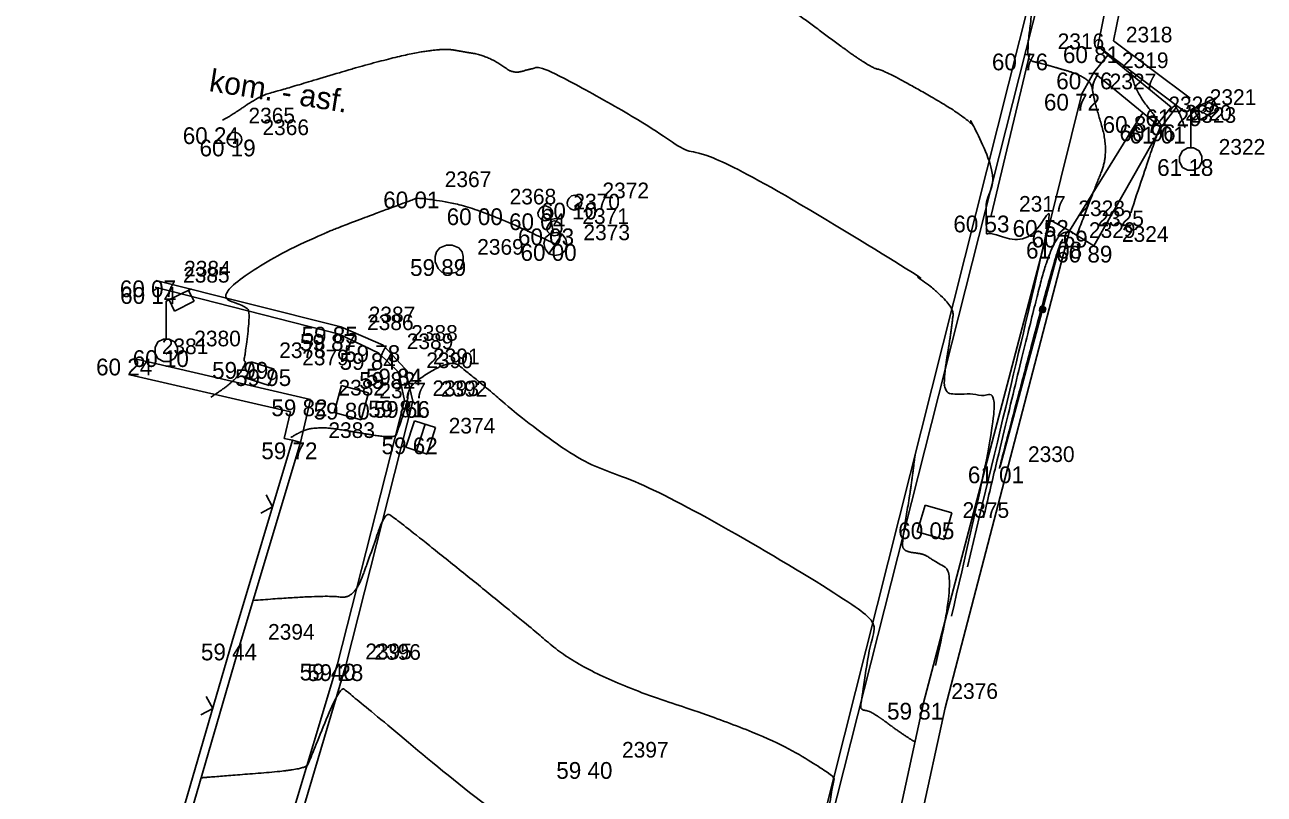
# Model space of a CAD drawing. Extents: x -704017 to -701500, y -1008977 to -1008450.
# Drawn here: x -701694.66 to -701672.5, y -1008785.91 to -1008772.14 of the extents above; entities that cross this region are included whole.
import ezdxf

# ---------------------------------------------------------------- set-up
doc = ezdxf.new("R2010")
doc.units = 0
for name, color, linetype in [('Z_body', 7, 'Continuous'), ('Z_body_cisla', 7, 'Continuous'), ('Z_body_vysky', 7, 'Continuous'), ('Z_komunikace', 7, 'Continuous'), ('Z_obruby', 7, 'Continuous'), ('Z_oploceni', 7, 'Continuous'), ('Z_popis', 7, 'Continuous'), ('Z_rozhrani_ploch', 7, 'Continuous'), ('Z_site_znaky_kanalizace', 7, 'Continuous'), ('Z_site_znaky_nerozlisene', 7, 'Continuous'), ('Z_site_znaky_pilire', 7, 'Continuous'), ('Z_site_znaky_VO', 7, 'Continuous'), ('Z_site_znaky_vodovod', 7, 'Continuous'), ('Z_vrstevnice_hlavni', 7, 'Continuous'), ('Z_vrstevnice_vedlejsi', 7, 'Continuous'), ('Z_zabradli', 7, 'Continuous')]:
    doc.layers.add(name, color=color, linetype=linetype)

# ---------------------------------------------------------------- blocks, each defined once
blk = doc.blocks.new('POINT_DISPLAY')
blk.add_line((0, 0), (0, 0))
blk = doc.blocks.new('Z212')
for p, q in [((-0.17, 0.17), (0, 0)), ((0, 0), (0.17, 0.17))]:
    blk.add_line(p, q)
blk = doc.blocks.new('Z530')
for p, q in [((-0.05, 0.03), (-0.03, 0.05)), ((-0.05, -0.03), (-0.05, 0.03)), ((-0.03, 0.05), (0.03, 0.05)), ((-0.03, -0.03), (-0.03, 0.03)), ((-0.03, 0.03), (0.03, 0.03)), ((-0.03, -0.03), (0.03, 0.03)), ((0.03, 0.05), (0.05, 0.03)), ((0.03, 0.03), (0.03, -0.03)), ((0.05, 0.03), (0.05, -0.03)), ((-0.03, -0.05), (-0.05, -0.03)), ((0.03, -0.03), (-0.03, -0.03)), ((0.03, -0.05), (-0.03, -0.05)), ((0.05, -0.03), (0.03, -0.05))]:
    blk.add_line(p, q)
blk = doc.blocks.new('Z13')
for p, q in [((0, 0.88), (0.45, 1.1)), ((0.15, 0.7), (0.05, 0.9)), ((0.4, 1.07), (0.5, 0.88)), ((0, 0.2), (0, 0.88)), ((0.5, 0.88), (0.15, 0.7)), ((-0.2, 0.05), (-0.15, 0.15)), ((-0.2, -0.05), (-0.2, 0.05)), ((-0.15, 0.15), (-0.05, 0.2)), ((-0.05, 0.2), (0.05, 0.2)), ((0.05, 0.2), (0.15, 0.15)), ((0.15, 0.15), (0.2, 0.05)), ((0.2, 0.05), (0.2, -0.05)), ((-0.15, -0.15), (-0.2, -0.05)), ((-0.05, -0.2), (-0.15, -0.15)), ((0.05, -0.2), (-0.05, -0.2)), ((0.15, -0.15), (0.05, -0.2)), ((0.2, -0.05), (0.15, -0.15))]:
    blk.add_line(p, q)
blk = doc.blocks.new('Z620')
for p, q in [((-0.17, 0.2), (-0.05, 0.25)), ((-0.05, 0.25), (0.05, 0.25)), ((0.05, 0.25), (0.17, 0.2)), ((-0.25, 0.05), (-0.23, 0.13)), ((-0.25, -0.05), (-0.25, 0.05)), ((-0.23, 0.13), (-0.17, 0.2)), ((0.17, 0.2), (0.23, 0.13)), ((0.23, 0.13), (0.25, 0.05)), ((0.25, 0.05), (0.25, -0.05)), ((-0.2, -0.17), (-0.25, -0.05)), ((-0.13, -0.23), (-0.2, -0.17)), ((0.2, -0.17), (0.13, -0.23)), ((0.25, -0.05), (0.2, -0.17)), ((-0.05, -0.25), (-0.13, -0.23)), ((0.05, -0.25), (-0.05, -0.25)), ((0.13, -0.23), (0.05, -0.25))]:
    blk.add_line(p, q)
blk = doc.blocks.new('Z38')
for p, q in [((0.25, 0.2), (-0.25, 0.2)), ((-0.25, 0.2), (-0.25, -0.2)), ((-0.25, 0), (0.25, 0)), ((0.25, -0.2), (0.25, 0.2)), ((-0.25, -0.2), (0.25, -0.2))]:
    blk.add_line(p, q)
blk = doc.blocks.new('Z608')
for p, q in [((0.25, 0.25), (-0.25, 0.25)), ((-0.25, 0.25), (-0.25, -0.25)), ((0.25, -0.25), (0.25, 0.25)), ((-0.25, -0.25), (0.25, -0.25))]:
    blk.add_line(p, q)
blk = doc.blocks.new('Z614')
for p, q in [((-0.13, 0.03), (-0.1, 0.08)), ((-0.13, -0.03), (-0.13, 0.03)), ((-0.1, 0.08), (-0.08, 0.1)), ((-0.08, 0.1), (-0.03, 0.13)), ((-0.03, 0.13), (0.03, 0.13)), ((0.03, 0.13), (0.08, 0.1)), ((0.08, 0.1), (0.1, 0.08)), ((0.1, 0.08), (0.13, 0.03)), ((0.13, 0.03), (0.13, -0.03)), ((-0.1, -0.08), (-0.13, -0.03)), ((-0.08, -0.1), (-0.1, -0.08)), ((-0.03, -0.13), (-0.08, -0.1)), ((0.03, -0.13), (-0.03, -0.13)), ((0.08, -0.1), (0.03, -0.13)), ((0.1, -0.08), (0.08, -0.1)), ((0.13, -0.03), (0.1, -0.08))]:
    blk.add_line(p, q)
blk = doc.blocks.new('Z18')
for p, q in [((-0.13, 0.45), (0.13, 0.45)), ((0, 0.2), (0, 0.45)), ((-0.2, 0.05), (-0.15, 0.15)), ((-0.2, -0.05), (-0.2, 0.05)), ((-0.15, 0.15), (-0.05, 0.2)), ((0.15, 0.15), (-0.15, -0.15)), ((-0.05, 0.2), (0.05, 0.2)), ((0.05, 0.2), (0.15, 0.15)), ((0.15, 0.15), (0.2, 0.05)), ((0.2, 0.05), (0.2, -0.05)), ((-0.15, -0.15), (-0.2, -0.05)), ((-0.05, -0.2), (-0.15, -0.15)), ((0.05, -0.2), (-0.05, -0.2)), ((0.15, -0.15), (0.05, -0.2)), ((0.2, -0.05), (0.15, -0.15))]:
    blk.add_line(p, q)

msp = doc.modelspace()

# ---------------------------------------------------------------- linework, layer by layer
at = {"layer": 'Z_komunikace'}
for p, q in [((-701676.66, -1008771.58), (-701680.56, -1008787.06)), ((-701692.31, -1008776.71), (-701689.01, -1008777.54)), ((-701689.01, -1008777.54), (-701688.25, -1008777.87)), ((-701688.25, -1008777.87), (-701687.86, -1008778.29)), ((-701687.86, -1008778.29), (-701687.72, -1008778.87)), ((-701687.72, -1008778.87), (-701688.91, -1008783.58)), ((-701688.91, -1008783.58), (-701692.78, -1008796.53))]:
    msp.add_line(p, q, dxfattribs=at)
at = {"layer": 'Z_obruby'}
for p, q in [((-701676.51, -1008771.62), (-701680.43, -1008787.12)), ((-701692.33, -1008776.83), (-701689.04, -1008777.67)), ((-701689.04, -1008777.67), (-701688.33, -1008778.01)), ((-701688.33, -1008778.01), (-701687.98, -1008778.35)), ((-701687.98, -1008778.35), (-701687.87, -1008778.86)), ((-701687.87, -1008778.86), (-701689.07, -1008783.57)), ((-701689.07, -1008783.57), (-701692.92, -1008796.46))]:
    msp.add_line(p, q, dxfattribs=at)
at = {"layer": 'Z_oploceni'}
for p, q in [((-701673.14, -1008761.01), (-701675.47, -1008772.52)), ((-701672.89, -1008761.06), (-701675.19, -1008772.42)), ((-701675.47, -1008772.52), (-701673.97, -1008773.65)), ((-701675.19, -1008772.42), (-701673.82, -1008773.45)), ((-701676.32, -1008775.63), (-701678.59, -1008784.27)), ((-701675.98, -1008775.82), (-701678.2, -1008784.36)), ((-701692.71, -1008778.11), (-701689.55, -1008778.84)), ((-701692.78, -1008778.4), (-701689.91, -1008779.06)), ((-701689.55, -1008778.84), (-701689.73, -1008779.61)), ((-701689.91, -1008779.06), (-701690.02, -1008779.54)), ((-701689.87, -1008779.57), (-701690.95, -1008783.17)), ((-701689.73, -1008779.61), (-701690.81, -1008783.21)), ((-701689.87, -1008779.57), (-701690.02, -1008779.54)), ((-701689.73, -1008779.61), (-701689.87, -1008779.57)), ((-701690.95, -1008783.17), (-701694.66, -1008795.94)), ((-701690.81, -1008783.21), (-701694.52, -1008795.98)), ((-701678.59, -1008784.27), (-701679.3, -1008787.53)), ((-701678.2, -1008784.36), (-701678.91, -1008787.62))]:
    msp.add_line(p, q, dxfattribs=at)
at = {"layer": 'Z_rozhrani_ploch'}
for p, q in [((-701675.29, -1008772.68), (-701675.47, -1008772.52)), ((-701675.76, -1008773.37), (-701675.54, -1008772.99)), ((-701675.76, -1008773.37), (-701676.32, -1008775.63)), ((-701674.33, -1008773.96), (-701674.05, -1008773.59)), ((-701675.98, -1008775.82), (-701674.71, -1008773.77)), ((-701674.71, -1008773.77), (-701674.66, -1008773.71)), ((-701674.33, -1008773.96), (-701675.54, -1008776.09)), ((-701675.98, -1008775.82), (-701676.32, -1008775.63)), ((-701675.54, -1008776.09), (-701675.98, -1008775.82))]:
    msp.add_line(p, q, dxfattribs=at)
at = {"layer": 'Z_site_znaky_pilire'}
for p, q in [((-701675.29, -1008772.68), (-701675.54, -1008772.99)), ((-701675.29, -1008772.68), (-701674.16, -1008773.61)), ((-701675.54, -1008772.99), (-701674.41, -1008773.92)), ((-701674.41, -1008773.92), (-701674.16, -1008773.61)), ((-701690.7, -1008778.46), (-701690.61, -1008778.17)), ((-701690.61, -1008778.17), (-701690.2, -1008778.3)), ((-701690.29, -1008778.59), (-701690.2, -1008778.3)), ((-701690.7, -1008778.46), (-701690.29, -1008778.59))]:
    msp.add_line(p, q, dxfattribs=at)
at = {"layer": 'Z_vrstevnice_hlavni'}
for points in [[(-701674.876, -1008772.967), (-701674.829, -1008773.289), (-701674.357, -1008773.887), (-701674.346, -1008773.952), (-701674.431, -1008774.138), (-701674.884, -1008775.502)], [(-701691.335, -1008778.802), (-701690.904, -1008778.527), (-701690.694, -1008778.168), (-701690.748, -1008778.151), (-701690.725, -1008778.081), (-701690.624, -1008777.266), (-701690.727, -1008777.173), (-701691.26, -1008776.974), (-701689.848, -1008776.062), (-701687.735, -1008775.271), (-701687.602, -1008775.221), (-701686.49, -1008775.42), (-701685.17, -1008776.06)], [(-701676.099, -1008775.979), (-701676.157, -1008775.964), (-701677.202, -1008779.95), (-701677.231, -1008780.075)], [(-701678.373, -1008783.6), (-701677.983, -1008781.958), (-701678.432, -1008781.713), (-701678.579, -1008781.603), (-701678.965, -1008781.562), (-701678.964, -1008781.322), (-701678.8, -1008780.352), (-701678.74, -1008779.836)]]:
    msp.add_open_spline(points, degree=2, dxfattribs=at)
at = {"layer": 'Z_vrstevnice_vedlejsi'}
for points in [[(-701687.131, -1008768.154), (-701686.853, -1008768.029), (-701686.02, -1008767.982), (-701685.226, -1008767.904), (-701684.82, -1008766.78), (-701680.421, -1008768.986), (-701680.049, -1008769.198), (-701676.59, -1008771.234), (-701676.593, -1008771.271), (-701676.615, -1008771.592), (-701676.706, -1008772.365), (-701676.719, -1008772.448), (-701676.72, -1008772.569), (-701676.72, -1008772.776), (-701676.458, -1008772.83), (-701675.595, -1008773.085), (-701675.55, -1008773.45), (-701675.262, -1008774.408), (-701675.557, -1008775.137), (-701675.848, -1008775.901)], [(-701690.355, -1008771.018), (-701689.402, -1008771.138), (-701689.342, -1008771.067), (-701689.468, -1008770.743), (-701689.329, -1008770.767), (-701688.364, -1008770.904), (-701688.327, -1008770.905), (-701688.27, -1008770.89), (-701687.382, -1008771.172), (-701687.202, -1008771.205), (-701686.395, -1008771.145), (-701686.06, -1008770.855), (-701686.023, -1008770.829), (-701685.864, -1008770.814), (-701685.849, -1008770.77), (-701685.432, -1008769.537), (-701683.387, -1008770.58), (-701682.351, -1008771.029), (-701681.162, -1008771.694), (-701679.559, -1008772.907), (-701679.26, -1008772.949), (-701677.296, -1008774.103), (-701677.404, -1008775.027), (-701677.468, -1008775.406), (-701677.47, -1008775.89), (-701677.443, -1008775.893), (-701676.408, -1008775.86), (-701676.384, -1008775.873), (-701677.802, -1008781.838)], [(-701691.124, -1008773.839), (-701691.048, -1008773.814), (-701690.457, -1008773.407), (-701690.093, -1008773.31), (-701688.19, -1008772.74), (-701687.201, -1008772.55), (-701686.788, -1008772.623), (-701686.498, -1008772.67), (-701686.183, -1008772.816), (-701685.919, -1008773.018), (-701685.574, -1008772.908), (-701685.341, -1008772.903), (-701683.454, -1008773.96), (-701682.853, -1008774.415), (-701682.215, -1008774.504), (-701678.018, -1008776.969), (-701678.102, -1008777.69), (-701678.216, -1008778.364), (-701678.217, -1008778.726), (-701677.969, -1008778.753), (-701677.509, -1008778.738), (-701677.183, -1008778.916), (-701678.088, -1008782.719)], [(-701674.095, -1008773.556), (-701674.088, -1008773.6), (-701674.023, -1008773.683), (-701674.021, -1008773.694), (-701673.912, -1008773.974)], [(-701676.003, -1008775.851), (-701676.242, -1008775.79), (-701676.742, -1008777.7), (-701677.517, -1008780.957)], [(-701689.902, -1008779.523), (-701689.676, -1008779.379), (-701689.389, -1008779.344), (-701689.11, -1008779.36), (-701688.046, -1008779.549), (-701687.988, -1008779.394), (-701687.81, -1008778.864), (-701687.79, -1008778.58), (-701687.045, -1008778.126), (-701686.756, -1008778.336), (-701684.882, -1008779.923), (-701683.341, -1008780.425), (-701679.462, -1008782.703), (-701679.499, -1008783.014), (-701679.712, -1008784.28), (-701679.712, -1008784.398), (-701679.523, -1008784.418), (-701678.958, -1008784.84), (-701678.742, -1008784.969)], [(-701690.579, -1008782.439), (-701689.276, -1008782.333), (-701688.777, -1008782.421), (-701688.478, -1008781.621), (-701688.221, -1008780.853), (-701688.049, -1008780.953), (-701685.889, -1008782.689), (-701684.595, -1008783.785), (-701681.511, -1008784.79), (-701680.184, -1008785.569), (-701680.197, -1008785.676), (-701680.439, -1008787.116), (-701680.465, -1008787.23), (-701680.468, -1008787.245), (-701680.447, -1008787.255), (-701679.398, -1008787.906)], [(-701691.508, -1008785.612), (-701691.188, -1008785.585), (-701689.636, -1008785.466), (-701689.562, -1008785.29), (-701689.025, -1008783.965), (-701688.878, -1008784.084), (-701685.048, -1008787.248), (-701681.546, -1008788.417), (-701681.022, -1008788.594), (-701681.329, -1008789.977), (-701681.413, -1008790.371), (-701680.883, -1008790.623), (-701680.214, -1008791.038)]]:
    msp.add_open_spline(points, degree=2, dxfattribs=at)
at = {"layer": 'Z_zabradli'}
for p, q in [((-701676.69, -1008772.65), (-701677.38, -1008775.55)), ((-701676.13, -1008776.02), (-701677.22, -1008780.04))]:
    msp.add_line(p, q, dxfattribs=at)

# ---------------------------------------------------------------- block references
at = {"layer": 'Z_body'}
for p in [(-701675.47, -1008772.52), (-701676.69, -1008772.65), (-701675.54, -1008772.99), (-701675.76, -1008773.37), (-701673.97, -1008773.65), (-701674.71, -1008773.77), (-701691.16, -1008773.97), (-701674.41, -1008773.92), (-701674.33, -1008773.96), (-701690.91, -1008774.19), (-701673.81, -1008774.54), (-701687.65, -1008775.12), (-701686.49, -1008775.42), (-701684.83, -1008775.32), (-701685.35, -1008775.51), (-701677.38, -1008775.55), (-701676.32, -1008775.63), (-701685.19, -1008775.78), (-701675.98, -1008775.82), (-701685.17, -1008776.06), (-701676.13, -1008776.02), (-701675.54, -1008776.09), (-701687.07, -1008776.33), (-701692.31, -1008776.71), (-701692.33, -1008776.83), (-701689.04, -1008777.67), (-701689.01, -1008777.54), (-701688.25, -1008777.87), (-701692.71, -1008778.11), (-701692.13, -1008777.96), (-701688.33, -1008778.01), (-701690.61, -1008778.17), (-701690.2, -1008778.3), (-701687.86, -1008778.29), (-701687.98, -1008778.35), (-701689.55, -1008778.84), (-701688.82, -1008778.9), (-701687.87, -1008778.86), (-701687.72, -1008778.87), (-701689.73, -1008779.61), (-701687.58, -1008779.52), (-701677.22, -1008780.04), (-701678.39, -1008781.04), (-701690.81, -1008783.21), (-701689.07, -1008783.57), (-701688.91, -1008783.58), (-701678.59, -1008784.27), (-701684.48, -1008785.33)]:
    msp.add_blockref('POINT_DISPLAY', p, dxfattribs=at)
at = {"layer": 'Z_oploceni'}
for p, rotation in [((-701690.23, -1008780.76), 73.3), ((-701691.3, -1008784.37), 73.8)]:
    msp.add_blockref('Z212', p, dxfattribs=dict(at, rotation=rotation))
at = {"layer": 'Z_site_znaky_kanalizace'}
msp.add_blockref('Z620', (-701687.07, -1008776.33), dxfattribs=at)
at = {"layer": 'Z_site_znaky_kanalizace', "rotation": 72}
msp.add_blockref('Z38', (-701687.58, -1008779.52), dxfattribs=at)
at = {"layer": 'Z_site_znaky_nerozlisene'}
for p, rotation in [((-701688.82, -1008778.9), -15.300000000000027), ((-701678.39, -1008781.04), -16.200000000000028)]:
    msp.add_blockref('Z608', p, dxfattribs=dict(at, rotation=rotation))
at = {"layer": 'Z_site_znaky_VO'}
for p in [(-701673.81, -1008774.54), (-701692.13, -1008777.96)]:
    msp.add_blockref('Z13', p, dxfattribs=at)
at = {"layer": 'Z_site_znaky_vodovod', "rotation": 10.799999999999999}
for name, p in [('Z614', (-701690.91, -1008774.19)), ('Z614', (-701684.83, -1008775.32)), ('Z614', (-701685.35, -1008775.51)), ('Z18', (-701685.17, -1008776.06)), ('Z614', (-701685.19, -1008775.78))]:
    msp.add_blockref(name, p, dxfattribs=at)
at = {"layer": 'Z_zabradli', "rotation": -105.19999999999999}
msp.add_blockref('Z530', (-701676.46, -1008777.23), dxfattribs=at)

# ---------------------------------------------------------------- texts
at = {"layer": 'Z_body_cisla'}
for s, p in [('2316', (-701676.19, -1008772.57)), ('2318', (-701674.97, -1008772.45)), ('2319', (-701675.04, -1008772.91)), ('2327', (-701675.26, -1008773.29)), ('2326', (-701674.21, -1008773.7)), ('2321', (-701673.47, -1008773.57)), ('2365', (-701690.66, -1008773.9)), ('2320', (-701673.91, -1008773.85)), ('2323', (-701673.83, -1008773.89)), ('2366', (-701690.41, -1008774.11)), ('2322', (-701673.31, -1008774.46)), ('2367', (-701687.15, -1008775.04)), ('2372', (-701684.33, -1008775.24)), ('2368', (-701685.99, -1008775.35)), ('2370', (-701684.85, -1008775.44)), ('2317', (-701676.88, -1008775.48)), ('2371', (-701684.69, -1008775.7)), ('2328', (-701675.82, -1008775.56)), ('2325', (-701675.48, -1008775.74)), ('2329', (-701675.63, -1008775.95)), ('2373', (-701684.67, -1008775.99)), ('2324', (-701675.04, -1008776.02)), ('2369', (-701686.57, -1008776.25)), ('2385', (-701691.83, -1008776.75)), ('2384', (-701691.81, -1008776.64)), ('2387', (-701688.51, -1008777.46)), ('2386', (-701688.54, -1008777.6)), ('2380', (-701691.63, -1008777.89)), ('2389', (-701687.83, -1008777.94)), ('2388', (-701687.75, -1008777.79)), ('2381', (-701692.21, -1008778.03)), ('2378', (-701690.11, -1008778.1)), ('2379', (-701689.7, -1008778.23)), ('2390', (-701687.48, -1008778.28)), ('2391', (-701687.36, -1008778.21)), ('2382', (-701689.05, -1008778.77)), ('2377', (-701688.32, -1008778.82)), ('2393', (-701687.37, -1008778.78)), ('2392', (-701687.22, -1008778.79)), ('2374', (-701687.08, -1008779.45)), ('2383', (-701689.23, -1008779.53)), ('2330', (-701676.72, -1008779.96)), ('2375', (-701677.89, -1008780.96)), ('2394', (-701690.31, -1008783.14)), ('2395', (-701688.57, -1008783.49)), ('2396', (-701688.41, -1008783.5)), ('2376', (-701678.09, -1008784.2)), ('2397', (-701683.98, -1008785.25))]:
    msp.add_text(s, height=0.28, dxfattribs=at).set_placement(p)
at = {"layer": 'Z_body_vysky'}
for s, p in [('60 81', (-701676.095, -1008772.82)), ('60 76', (-701677.365, -1008772.95)), ('60 76', (-701676.215, -1008773.29)), ('60 72', (-701676.435, -1008773.67)), ('61 29', (-701674.62, -1008773.95)), ('60 87', (-701675.385, -1008774.07)), ('60 96', (-701675.085, -1008774.22)), ('60 24', (-701691.835, -1008774.27)), ('61 01', (-701674.905, -1008774.26)), ('60 19', (-701691.535, -1008774.49)), ('61 18', (-701674.41, -1008774.84)), ('60 01', (-701688.25, -1008775.42)), ('60 00', (-701687.115, -1008775.72)), ('60 10', (-701685.43, -1008775.62)), ('60 04', (-701686, -1008775.81)), ('60 53', (-701678.055, -1008775.85)), ('60 52', (-701676.995, -1008775.93)), ('60 03', (-701685.84, -1008776.08)), ('60 69', (-701676.655, -1008776.12)), ('60 00', (-701685.795, -1008776.36)), ('61 08', (-701676.755, -1008776.32)), ('60 89', (-701676.215, -1008776.39)), ('59 89', (-701687.77, -1008776.63)), ('60 07', (-701692.96, -1008777.01)), ('60 14', (-701692.955, -1008777.13)), ('59 87', (-701689.74, -1008777.97)), ('59 85', (-701689.71, -1008777.84)), ('59 78', (-701688.95, -1008778.17)), ('60 24', (-701693.385, -1008778.41)), ('60 10', (-701692.73, -1008778.26)), ('59 84', (-701689.03, -1008778.31)), ('59 99', (-701691.31, -1008778.47)), ('59 95', (-701690.9, -1008778.6)), ('59 82', (-701688.68, -1008778.65)), ('59 84', (-701688.56, -1008778.59)), ('59 82', (-701690.25, -1008779.14)), ('59 80', (-701689.495, -1008779.2)), ('59 81', (-701688.52, -1008779.16)), ('59 66', (-701688.42, -1008779.17)), ('59 72', (-701690.43, -1008779.91)), ('59 62', (-701688.28, -1008779.82)), ('61 01', (-701677.795, -1008780.34)), ('60 05', (-701679.04, -1008781.34)), ('59 44', (-701691.51, -1008783.51)), ('59 40', (-701689.745, -1008783.87)), ('59 28', (-701689.61, -1008783.88)), ('59 81', (-701679.24, -1008784.57)), ('59 40', (-701685.155, -1008785.63))]:
    msp.add_text(s, height=0.3, dxfattribs=at).set_placement(p)
at = {"layer": 'Z_popis'}
msp.add_text('kom. - asf.', height=0.4, rotation=351, dxfattribs=at).set_placement((-701691.38, -1008773.32))

doc.saveas('drawing.dxf')
